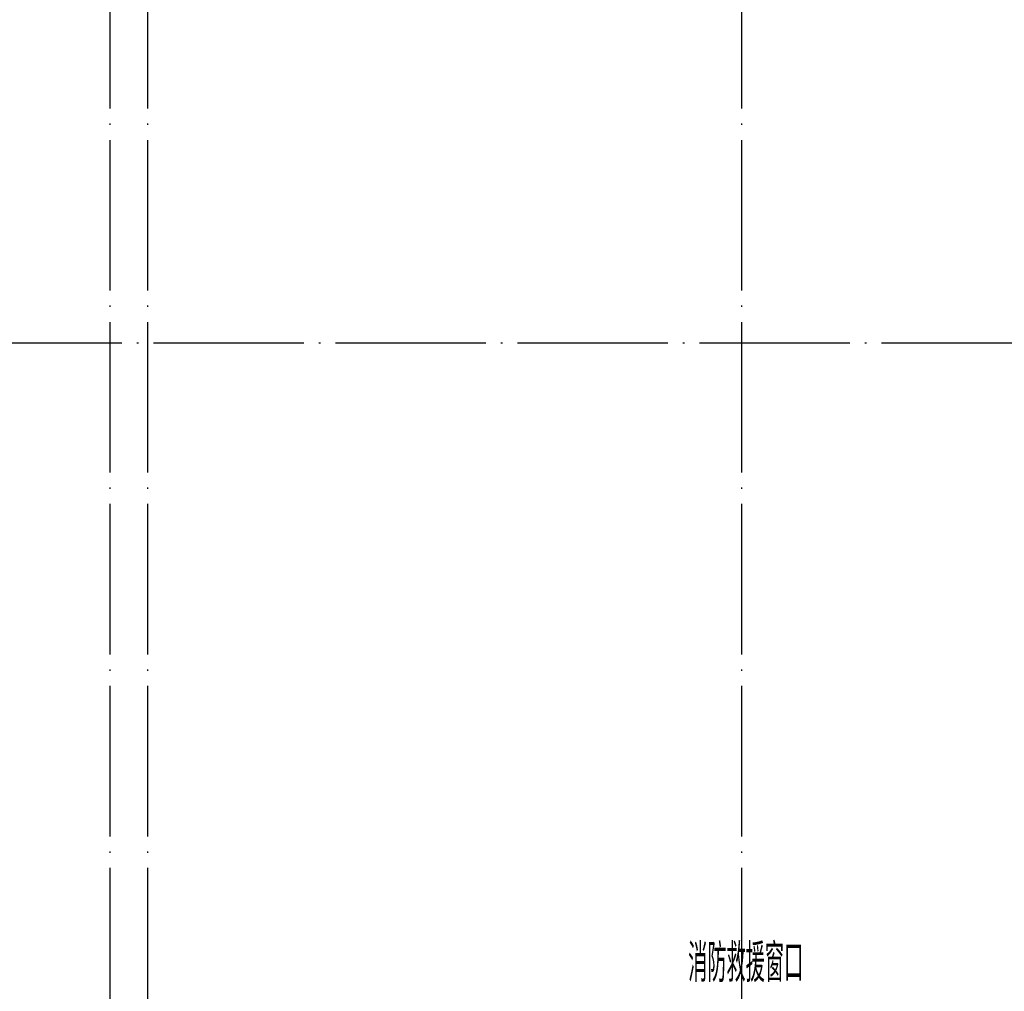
# Model space of a CAD drawing. Extents: x 1779708 to 7299578, y -1121471 to 88434.
# Tile 361 of 656: x 4700319 to 4713411, y -1004763 to -991843. Entities that reach past the tile are written whole.
import ezdxf

# ---------------------------------------------------------------- set-up
doc = ezdxf.new("R2010")
doc.units = 0
doc.header["$LTSCALE"] = 1000
doc.header["$MEASUREMENT"] = 0
doc.linetypes.add('DOTE', pattern=[2.42, 2, -0.2, 0.02, -0.2])
for name, color, linetype in [('DOTE', 1, 'DOTE'), ('PUB_TEXT', 7, 'CONTINUOUS'), ('修改', 6, 'CONTINUOUS')]:
    doc.layers.add(name, color=color, linetype=linetype)
doc.styles.add('_TCH_DIM', font='SIMPLEX.shx', dxfattribs={"width": 0.7, "bigfont": 'GBCBIG.shx'})

# ---------------------------------------------------------------- blocks, each defined once
blk = doc.blocks.new('A$C159220C3')
at = {"layer": 'DOTE'}
for p, q in [((9200, 149200), (9200, 7200)), ((9700, 149200), (9700, 7200)), ((17600, 149200), (17600, 7200)), ((86800, 73900), (7200, 73900))]:
    blk.add_line(p, q, dxfattribs=at)

msp = doc.modelspace()

# ---------------------------------------------------------------- block references
at = {"layer": '修改'}
msp.add_blockref('A$C159220C3', (4692317.1, -1070043.3), dxfattribs=at)

# ---------------------------------------------------------------- texts
at = {"layer": 'PUB_TEXT', "color": 7, "style": '_TCH_DIM', "width": 0.7}
msp.add_text('消防救援窗口', height=506.38, dxfattribs=at).set_placement((4709206.5, -1004639.2))

doc.saveas('drawing.dxf')
